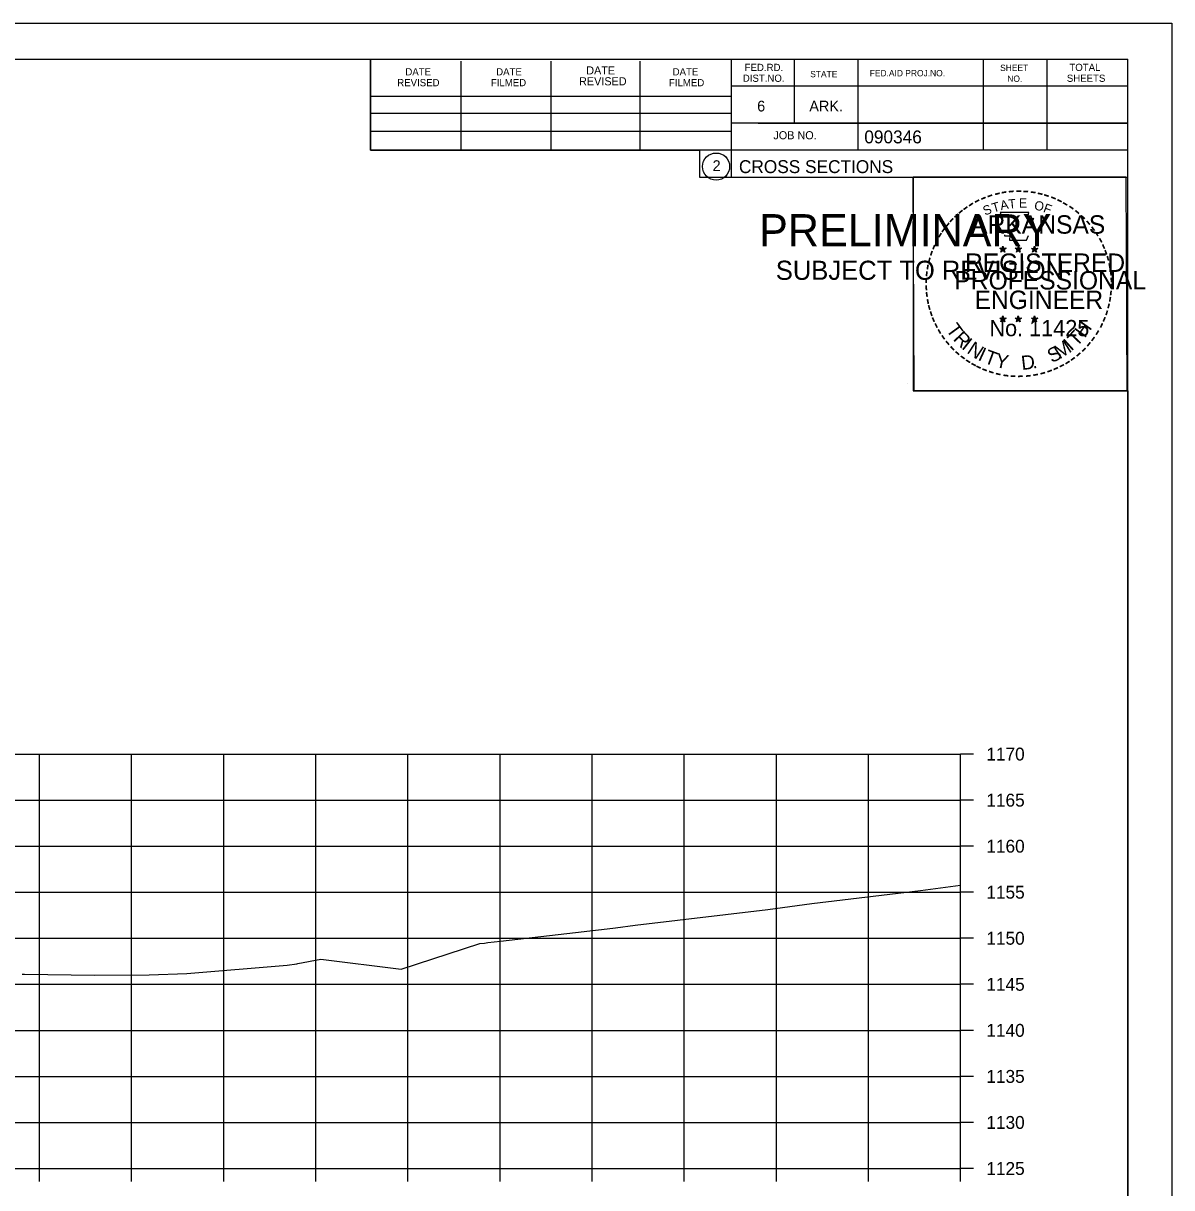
# Model space of a CAD drawing. Extents: x 1368971 to 1374497, y 378717 to 381839.
# Drawn here: x 1370598.7 to 1370723.4, y 381087.3 to 381213.8 of the extents above; entities that cross this region are included whole.
import ezdxf

# ---------------------------------------------------------------- set-up
doc = ezdxf.new("R2010")
doc.units = 0
for name, color, linetype in [('R_Axis', 7, 'Continuous'), ('R_Axis Annot', 7, 'Continuous'), ('R_Border', 7, 'Continuous'), ('R_Border PE', 7, 'Continuous'), ('R_Border Prem', 7, 'Continuous'), ('R_Exist Surface', 7, 'Continuous'), ('R_Grid', 7, 'Continuous'), ('R_No Plot', 7, 'Continuous')]:
    doc.layers.add(name, color=color, linetype=linetype)

msp = doc.modelspace()

# ---------------------------------------------------------------- linework, layer by layer
at = {"layer": 'R_Axis'}
for p, q in [((1370700.47, 381089.43), (1370700.47, 381134.43)), ((1370701.87, 381134.43), (1370700.47, 381134.43)), ((1370701.87, 381129.43), (1370700.47, 381129.43)), ((1370701.87, 381124.43), (1370700.47, 381124.43)), ((1370701.87, 381119.43), (1370700.47, 381119.43)), ((1370701.87, 381114.43), (1370700.47, 381114.43)), ((1370701.87, 381109.43), (1370700.47, 381109.43)), ((1370701.87, 381104.43), (1370700.47, 381104.43)), ((1370701.87, 381099.43), (1370700.47, 381099.43)), ((1370701.87, 381094.43), (1370700.47, 381094.43)), ((1370420.47, 381089.43), (1370700.47, 381089.43)), ((1370600.47, 381088.03), (1370600.47, 381089.43)), ((1370610.47, 381088.03), (1370610.47, 381089.43)), ((1370620.47, 381088.03), (1370620.47, 381089.43)), ((1370630.47, 381088.03), (1370630.47, 381089.43)), ((1370640.47, 381088.03), (1370640.47, 381089.43)), ((1370650.47, 381088.03), (1370650.47, 381089.43)), ((1370660.47, 381088.03), (1370660.47, 381089.43)), ((1370670.47, 381088.03), (1370670.47, 381089.43)), ((1370680.47, 381088.03), (1370680.47, 381089.43)), ((1370690.47, 381088.03), (1370690.47, 381089.43)), ((1370700.47, 381088.03), (1370700.47, 381089.43)), ((1370701.87, 381089.43), (1370700.47, 381089.43))]:
    msp.add_line(p, q, dxfattribs=at)
at = {"layer": 'R_Border'}
for p, q in [((1370402.47, 381209.89), (1370718.65, 381209.89)), ((1370636.39, 381200.01), (1370636.39, 381209.89)), ((1370646.25, 381200.01), (1370646.25, 381209.69)), ((1370656.01, 381200.01), (1370656.01, 381209.69)), ((1370665.69, 381200.01), (1370665.69, 381209.69)), ((1370675.55, 381209.89), (1370675.55, 381197.09)), ((1370682.39, 381209.89), (1370682.39, 381202.95)), ((1370689.33, 381209.89), (1370689.33, 381200.01)), ((1370702.91, 381209.89), (1370702.91, 381200.01)), ((1370709.85, 381209.89), (1370709.85, 381200.01)), ((1370718.65, 381004.43), (1370718.65, 381209.89)), ((1370718.65, 381206.95), (1370675.55, 381206.95)), ((1370718.65, 381206.97), (1370718.65, 381206.97)), ((1370636.39, 381205.87), (1370675.55, 381205.87)), ((1370636.39, 381204.01), (1370675.55, 381204.01)), ((1370718.65, 381202.95), (1370675.55, 381202.95)), ((1370678.51, 381202.95), (1370718.65, 381202.95)), ((1370636.39, 381200.01), (1370636.39, 381202.07)), ((1370636.39, 381202.07), (1370675.55, 381202.07)), ((1370718.65, 381200.01), (1370636.39, 381200.01)), ((1370675.55, 381197.09), (1370718.65, 381197.09))]:
    msp.add_line(p, q, dxfattribs=at)
msp.add_circle((1370673.93, 381198.23), 1.47, dxfattribs=at)
at = {"layer": 'R_Border PE'}
for p, q in [((1370704.73, 381189.35), (1370705.08, 381189.24)), ((1370704.73, 381189.35), (1370704.98, 381189.3)), ((1370704.73, 381189.35), (1370704.97, 381189.23)), ((1370704.86, 381188.94), (1370705.08, 381189.24)), ((1370704.86, 381188.94), (1370704.99, 381189.18)), ((1370704.86, 381188.94), (1370705.08, 381189.16)), ((1370705.08, 381189.6), (1370705.04, 381189.35)), ((1370705.08, 381189.24), (1370705.08, 381189.6)), ((1370705.08, 381189.6), (1370705.13, 381189.35)), ((1370705.43, 381189.35), (1370705.08, 381189.24)), ((1370705.29, 381188.94), (1370705.08, 381189.24)), ((1370705.29, 381188.94), (1370705.08, 381189.15)), ((1370705.43, 381189.35), (1370705.14, 381189.3)), ((1370705.29, 381188.94), (1370705.16, 381189.23)), ((1370705.43, 381189.35), (1370705.22, 381189.25)), ((1370706.4, 381189.35), (1370706.75, 381189.24)), ((1370706.4, 381189.35), (1370706.65, 381189.3)), ((1370706.4, 381189.35), (1370706.64, 381189.23)), ((1370706.53, 381188.94), (1370706.75, 381189.24)), ((1370706.53, 381188.94), (1370706.66, 381189.18)), ((1370706.53, 381188.94), (1370706.75, 381189.16)), ((1370706.75, 381189.6), (1370706.71, 381189.35)), ((1370706.75, 381189.24), (1370706.75, 381189.6)), ((1370706.75, 381189.6), (1370706.8, 381189.35)), ((1370707.1, 381189.35), (1370706.75, 381189.24)), ((1370706.96, 381188.94), (1370706.75, 381189.24)), ((1370706.96, 381188.94), (1370706.75, 381189.15)), ((1370707.1, 381189.35), (1370706.81, 381189.3)), ((1370706.96, 381188.94), (1370706.83, 381189.23)), ((1370707.1, 381189.35), (1370706.89, 381189.25)), ((1370708.16, 381189.34), (1370708.51, 381189.22)), ((1370708.16, 381189.34), (1370708.42, 381189.29)), ((1370708.16, 381189.34), (1370708.4, 381189.21)), ((1370708.3, 381188.93), (1370708.51, 381189.22)), ((1370708.3, 381188.93), (1370708.42, 381189.17)), ((1370708.3, 381188.93), (1370708.51, 381189.14)), ((1370708.51, 381189.59), (1370708.47, 381189.34)), ((1370708.51, 381189.22), (1370708.51, 381189.59)), ((1370708.51, 381189.59), (1370708.56, 381189.34)), ((1370708.86, 381189.34), (1370708.51, 381189.22)), ((1370708.73, 381188.93), (1370708.51, 381189.22)), ((1370708.73, 381188.93), (1370708.51, 381189.14)), ((1370708.86, 381189.34), (1370708.57, 381189.29)), ((1370708.73, 381188.93), (1370708.59, 381189.22)), ((1370708.86, 381189.34), (1370708.66, 381189.23)), ((1370704.73, 381181.77), (1370705.08, 381181.66)), ((1370704.73, 381181.77), (1370704.98, 381181.73)), ((1370704.73, 381181.77), (1370704.96, 381181.65)), ((1370704.86, 381181.37), (1370705.08, 381181.66)), ((1370704.86, 381181.37), (1370704.99, 381181.61)), ((1370704.86, 381181.37), (1370705.07, 381181.58)), ((1370705.08, 381182.03), (1370705.03, 381181.78)), ((1370705.29, 381181.37), (1370705.07, 381181.58)), ((1370705.08, 381181.66), (1370705.08, 381182.03)), ((1370705.08, 381182.03), (1370705.12, 381181.78)), ((1370705.42, 381181.77), (1370705.08, 381181.66)), ((1370705.29, 381181.37), (1370705.08, 381181.66)), ((1370705.42, 381181.77), (1370705.14, 381181.73)), ((1370705.29, 381181.37), (1370705.15, 381181.66)), ((1370705.42, 381181.77), (1370705.22, 381181.67)), ((1370706.4, 381181.77), (1370706.74, 381181.66)), ((1370706.4, 381181.77), (1370706.65, 381181.73)), ((1370706.4, 381181.77), (1370706.63, 381181.65)), ((1370706.53, 381181.37), (1370706.74, 381181.66)), ((1370706.53, 381181.37), (1370706.65, 381181.61)), ((1370706.53, 381181.37), (1370706.74, 381181.58)), ((1370706.74, 381182.03), (1370706.7, 381181.78)), ((1370706.74, 381181.66), (1370706.74, 381182.03)), ((1370706.74, 381182.03), (1370706.79, 381181.78)), ((1370707.09, 381181.77), (1370706.74, 381181.66)), ((1370706.96, 381181.37), (1370706.74, 381181.66)), ((1370706.96, 381181.37), (1370706.74, 381181.58)), ((1370707.09, 381181.77), (1370706.81, 381181.73)), ((1370706.96, 381181.37), (1370706.82, 381181.66)), ((1370707.09, 381181.77), (1370706.89, 381181.67)), ((1370708.16, 381181.76), (1370708.51, 381181.65)), ((1370708.16, 381181.76), (1370708.42, 381181.72)), ((1370708.16, 381181.76), (1370708.4, 381181.64)), ((1370708.3, 381181.36), (1370708.51, 381181.65)), ((1370708.3, 381181.36), (1370708.42, 381181.6)), ((1370708.3, 381181.36), (1370708.51, 381181.57)), ((1370708.51, 381182.02), (1370708.47, 381181.77)), ((1370708.51, 381181.65), (1370708.51, 381182.02)), ((1370708.51, 381182.02), (1370708.56, 381181.77)), ((1370708.86, 381181.76), (1370708.51, 381181.65)), ((1370708.72, 381181.36), (1370708.51, 381181.65)), ((1370708.72, 381181.36), (1370708.51, 381181.57)), ((1370708.86, 381181.76), (1370708.57, 381181.72)), ((1370708.72, 381181.36), (1370708.59, 381181.65)), ((1370708.86, 381181.76), (1370708.65, 381181.66))]:
    msp.add_line(p, q, dxfattribs=at)
for points in [[(1370704.77, 381193.23), (1370705.04, 381192.4)], [(1370708.28, 381192.3), (1370708.42, 381192.59), (1370707.74, 381192.56), (1370707.89, 381193.23), (1370704.77, 381193.23)], [(1370705.26, 381190.8), (1370705.26, 381190.72), (1370705.83, 381190.7), (1370705.77, 381190.22), (1370707.64, 381190.22), (1370707.84, 381190.76)], [(1370705.08, 381189.6), (1370705.29, 381188.94), (1370704.73, 381189.35), (1370705.43, 381189.35), (1370704.86, 381188.94), (1370705.08, 381189.6)], [(1370706.75, 381189.6), (1370706.96, 381188.94), (1370706.4, 381189.35), (1370707.1, 381189.35), (1370706.53, 381188.94), (1370706.75, 381189.6)], [(1370708.51, 381189.59), (1370708.73, 381188.93), (1370708.16, 381189.34), (1370708.86, 381189.34), (1370708.3, 381188.93), (1370708.51, 381189.59)], [(1370705.08, 381182.03), (1370705.29, 381181.37), (1370704.73, 381181.77), (1370705.42, 381181.77), (1370704.86, 381181.37), (1370705.08, 381182.03)], [(1370706.74, 381182.03), (1370706.96, 381181.37), (1370706.4, 381181.77), (1370707.09, 381181.77), (1370706.53, 381181.37), (1370706.74, 381182.03)], [(1370708.51, 381182.02), (1370708.72, 381181.36), (1370708.16, 381181.76), (1370708.86, 381181.76), (1370708.3, 381181.36), (1370708.51, 381182.02)]]:
    msp.add_lwpolyline(points, dxfattribs=at)
for centre, radius in [((1370705.08, 381189.24), 0.172), ((1370705.08, 381189.24), 0.145), ((1370705.08, 381189.24), 0.116), ((1370705.08, 381189.24), 0.0991), ((1370705.08, 381189.24), 0.0747), ((1370705.08, 381189.24), 0.0495), ((1370705.08, 381189.24), 0.0296), ((1370706.75, 381189.24), 0.172), ((1370706.75, 381189.24), 0.145), ((1370706.75, 381189.24), 0.116), ((1370706.75, 381189.24), 0.0991), ((1370706.75, 381189.24), 0.0747), ((1370706.75, 381189.24), 0.0495), ((1370706.75, 381189.24), 0.0296), ((1370708.51, 381189.22), 0.172), ((1370708.51, 381189.22), 0.145), ((1370708.51, 381189.22), 0.116), ((1370708.51, 381189.22), 0.0991), ((1370708.51, 381189.22), 0.0747), ((1370708.51, 381189.22), 0.0495), ((1370708.51, 381189.22), 0.0296), ((1370705.07, 381181.66), 0.172), ((1370705.07, 381181.66), 0.145), ((1370705.07, 381181.66), 0.116), ((1370705.07, 381181.66), 0.0991), ((1370705.07, 381181.66), 0.0747), ((1370705.07, 381181.66), 0.0495), ((1370705.07, 381181.66), 0.0296), ((1370706.74, 381181.66), 0.172), ((1370706.74, 381181.66), 0.145), ((1370706.74, 381181.66), 0.116), ((1370706.74, 381181.66), 0.0991), ((1370706.74, 381181.66), 0.0747), ((1370706.74, 381181.66), 0.0495), ((1370706.74, 381181.66), 0.0296), ((1370708.51, 381181.65), 0.172), ((1370708.51, 381181.65), 0.145), ((1370708.51, 381181.65), 0.116), ((1370708.51, 381181.65), 0.0991), ((1370708.51, 381181.65), 0.0747), ((1370708.51, 381181.65), 0.0495), ((1370708.51, 381181.65), 0.0296)]:
    msp.add_circle(centre, radius, dxfattribs=at)
at = {"layer": 'R_Exist Surface'}
msp.add_lwpolyline([(1370598.59, 381110.54), (1370598.83, 381110.53), (1370606.44, 381110.41), (1370612.37, 381110.47), (1370616.48, 381110.61), (1370627.35, 381111.52), (1370628.4, 381111.65), (1370628.53, 381111.69), (1370631.03, 381112.17), (1370639.73, 381111.09), (1370648.29, 381113.86), (1370648.77, 381113.9), (1370649.14, 381113.97), (1370650.53, 381114.1), (1370662.11, 381115.44), (1370663.01, 381115.56), (1370665.13, 381115.84), (1370679.55, 381117.55), (1370684.32, 381118.19), (1370696.14, 381119.61), (1370700.47, 381120.2)], dxfattribs=at)
at = {"layer": 'R_Grid'}
for p, q in [((1370420.47, 381134.43), (1370700.47, 381134.43)), ((1370600.47, 381089.43), (1370600.47, 381134.43)), ((1370610.47, 381089.43), (1370610.47, 381134.43)), ((1370620.47, 381089.43), (1370620.47, 381134.43)), ((1370630.47, 381089.43), (1370630.47, 381134.43)), ((1370640.47, 381089.43), (1370640.47, 381134.43)), ((1370650.47, 381089.43), (1370650.47, 381134.43)), ((1370660.47, 381089.43), (1370660.47, 381134.43)), ((1370670.47, 381089.43), (1370670.47, 381134.43)), ((1370680.47, 381089.43), (1370680.47, 381134.43)), ((1370690.47, 381089.43), (1370690.47, 381134.43)), ((1370700.47, 381089.43), (1370700.47, 381134.43)), ((1370420.47, 381129.43), (1370700.47, 381129.43)), ((1370420.47, 381124.43), (1370700.47, 381124.43)), ((1370420.47, 381119.43), (1370700.47, 381119.43)), ((1370420.47, 381114.43), (1370700.47, 381114.43)), ((1370420.47, 381109.43), (1370700.47, 381109.43)), ((1370420.47, 381104.43), (1370700.47, 381104.43)), ((1370420.47, 381099.43), (1370700.47, 381099.43)), ((1370420.47, 381094.43), (1370700.47, 381094.43)), ((1370420.47, 381089.43), (1370700.47, 381089.43))]:
    msp.add_line(p, q, dxfattribs=at)
at = {"layer": 'R_No Plot'}
for p, q in [((1370390.07, 381213.79), (1370723.4, 381213.79)), ((1370694.68, 381174.64), (1370694.68, 381174.64))]:
    msp.add_line(p, q, dxfattribs=at)
for points in [[(1370390.06, 381213.79), (1370723.4, 381213.79), (1370723.4, 381000.45), (1370390.06, 381000.45)], [(1370636.39, 381209.89), (1370636.39, 381200.01), (1370672.12, 381200.01), (1370672.12, 381197.09), (1370695.32, 381197.09), (1370695.32, 381173.88), (1370718.65, 381173.88), (1370718.65, 381004.43), (1370402.47, 381004.43), (1370402.47, 381209.89)], [(1370695.32, 381197.12), (1370718.42, 381197.12), (1370718.53, 381173.88), (1370695.43, 381173.88)]]:
    msp.add_lwpolyline(points, close=True, dxfattribs=at)

# ---------------------------------------------------------------- texts
at = {"layer": 'R_Axis Annot'}
for s, p in [('1170', (1370703.27, 381133.73)), ('1165', (1370703.27, 381128.73)), ('1160', (1370703.27, 381123.73)), ('1155', (1370703.27, 381118.73)), ('1150', (1370703.27, 381113.73)), ('1145', (1370703.27, 381108.73)), ('1140', (1370703.27, 381103.73)), ('1135', (1370703.27, 381098.73)), ('1130', (1370703.27, 381093.73)), ('1125', (1370703.27, 381088.73))]:
    msp.add_text(s, height=1.4, dxfattribs=at).set_placement(p)
at = {"layer": 'R_Border'}
for s, height, p in [('DATE', 0.879, (1370659.83, 381208.23)), ('FED.RD.', 0.782, (1370677.03, 381208.61)), ('SHEET', 0.684, (1370704.77, 381208.61)), ('TOTAL', 0.782, (1370712.29, 381208.61)), ('DATE', 0.782, (1370640.19, 381208.13)), ('DATE', 0.782, (1370650.05, 381208.13)), ('REVISED', 0.879, (1370659.05, 381207.05)), ('DATE', 0.782, (1370669.21, 381208.13)), ('DIST.NO.', 0.782, (1370676.83, 381207.43)), ('STATE', 0.684, (1370684.15, 381207.93)), ('FED.AID PROJ.NO.', 0.684, (1370690.61, 381208.03)), ('NO.', 0.684, (1370705.55, 381207.43)), ('SHEETS', 0.782, (1370712.01, 381207.43)), ('REVISED', 0.782, (1370639.31, 381206.95)), ('FILMED', 0.782, (1370649.47, 381206.95)), ('FILMED', 0.782, (1370668.81, 381206.95)), ('6', 1.17, (1370678.39, 381204.21)), ('ARK.', 1.172, (1370684.05, 381204.21)), ('JOB NO.', 0.879, (1370680.15, 381201.19)), ('2', 1.17, (1370673.55, 381197.74)), ('CROSS SECTIONS', 1.4, (1370676.41, 381197.52))]:
    msp.add_text(s, height=height, dxfattribs=at).set_placement(p)
msp.add_text('090346', height=1.4, rotation=360, dxfattribs=at).set_placement((1370690.02, 381200.75))
at = {"layer": 'R_Border PE'}
for s, height, rotation, p in [('-', 1.6, 19.1761, (1370703.52, 381194.35)), ('-', 1.6, 13.6301, (1370704.27, 381194.59)), ('-', 1.6, 10.2193, (1370704.95, 381194.76)), ('-', 1.6, 5.8968, (1370705.68, 381194.87)), ('-', 1.6, 0.1862, (1370706.45, 381194.94)), ('-', 1.6, 357.743, (1370707.17, 381194.92)), ('-', 1.6, 352.1617, (1370707.92, 381194.87)), ('-', 1.6, 347.2049, (1370708.63, 381194.75)), ('-', 1.6, 342.3362, (1370709.27, 381194.6)), ('-', 1.6, 36.2317, (1370701.08, 381193)), ('-', 1.6, 34.0636, (1370701.66, 381193.4)), ('-', 1.6, 28.7918, (1370702.25, 381193.77)), ('-', 1.6, 24.3072, (1370702.89, 381194.08)), ('S', 1, 21.594, (1370703.13, 381192.9)), ('T', 1, 16.4036, (1370704.04, 381193.23)), ('A', 1, 11.2132, (1370704.87, 381193.49)), ('T', 1, 6.0228, (1370705.72, 381193.65)), ('E', 1, 0.8323, (1370706.82, 381193.76)), ('O', 1, 350.4515, (1370708.42, 381193.55)), ('F', 1, 340.0707, (1370709.38, 381193.32)), ('-', 1.6, 337.8551, (1370710, 381194.38)), ('-', 1.6, 334.1211, (1370710.64, 381194.11)), ('-', 1.6, 329.6409, (1370711.21, 381193.82)), ('-', 1.6, 325.8627, (1370711.86, 381193.46)), ('-', 1.6, 42.9622, (1370700.17, 381192.21)), ('-', 1.6, 38.9507, (1370700.6, 381192.62)), ('-', 1.6, 320.5297, (1370712.47, 381193.04)), ('-', 1.6, 315.5786, (1370713.07, 381192.55)), ('-', 1.6, 54.2325, (1370698.9, 381190.68)), ('-', 1.6, 50.6142, (1370699.32, 381191.24)), ('-', 1.6, 48.423, (1370699.72, 381191.73)), ('-', 1.6, 309.8797, (1370713.64, 381192)), ('-', 1.6, 306.6522, (1370714.16, 381191.4)), ('-', 1.6, 62.8713, (1370698.27, 381189.53)), ('-', 1.6, 58.0706, (1370698.58, 381190.15)), ('-', 1.4, 303.6753, (1370714.65, 381190.83)), ('-', 1.6, 299.6684, (1370714.97, 381190.22)), ('-', 1.6, 72.3945, (1370697.79, 381188.29)), ('-', 1.6, 67.7743, (1370698.01, 381188.92)), ('-', 1.6, 294.6628, (1370715.29, 381189.61)), ('-', 1.6, 290.5728, (1370715.55, 381189.03)), ('-', 1.6, 75.461, (1370697.59, 381187.58)), ('-', 1.6, 285.1233, (1370715.78, 381188.45)), ('-', 1.6, 280.5493, (1370715.98, 381187.71)), ('-', 1.6, 85.1863, (1370697.38, 381186.18)), ('-', 1.6, 81.2013, (1370697.46, 381186.87)), ('-', 1.6, 276.5962, (1370716.14, 381186.94)), ('-', 1.6, 94.1959, (1370697.39, 381184.75)), ('-', 1.6, 89.0622, (1370697.36, 381185.47)), ('-', 1.6, 274.3301, (1370716.2, 381186.22)), ('-', 1.6, 269.9407, (1370716.24, 381185.59)), ('-', 1.6, 98.9479, (1370697.47, 381184.08)), ('-', 1.6, 101.7149, (1370697.6, 381183.35)), ('-', 1.6, 260.9953, (1370716.15, 381184.27)), ('-', 1.6, 263.5172, (1370716.22, 381184.92)), ('-', 1.6, 105.4578, (1370697.76, 381182.75)), ('-', 1.6, 252.8681, (1370715.86, 381182.87)), ('-', 1.6, 255.7626, (1370716.04, 381183.59)), ('-', 1.6, 109.0874, (1370697.98, 381182.12)), ('-', 1.6, 114.0643, (1370698.23, 381181.53)), ('T', 1.54, 306.0406, (1370698.84, 381180.5)), ('H', 1.54, 54.6088, (1370713.96, 381179.54)), ('-', 1.6, 247.8887, (1370715.63, 381182.2)), ('-', 1.6, 115.7288, (1370698.54, 381180.91)), ('-', 1.6, 120.4471, (1370698.89, 381180.32)), ('R', 1.54, 314.005, (1370699.6, 381179.45)), ('T', 1.54, 46.6444, (1370713.07, 381178.59)), ('-', 1.6, 239.0712, (1370714.98, 381180.82)), ('-', 1.6, 244.6197, (1370715.37, 381181.57)), ('-', 1.6, 125.8934, (1370699.3, 381179.76)), ('-', 1.6, 130.7181, (1370699.76, 381179.21)), ('I', 1.54, 321.9694, (1370700.5, 381178.52)), ('N', 1.54, 326.5002, (1370701.07, 381178.05)), ('M', 1.54, 32.6563, (1370711.22, 381177.27)), ('I', 1.54, 42.1136, (1370712.5, 381178.12)), ('-', 1.6, 231.2538, (1370714.14, 381179.6)), ('-', 1.6, 233.8452, (1370714.57, 381180.16)), ('-', 1.6, 134.2238, (1370700.28, 381178.67)), ('-', 1.6, 138.9338, (1370700.8, 381178.2)), ('-', 1.6, 144.6463, (1370701.36, 381177.8)), ('I', 1.54, 335.3603, (1370702.27, 381177.26)), ('T', 1.54, 339.8912, (1370702.93, 381176.94)), ('Y', 1.54, 347.8556, (1370704.15, 381176.49)), ('D', 1.54, 6.3969, (1370707.14, 381176.13)), ('S', 1.54, 26.9312, (1370710.38, 381176.86)), ('-', 1.6, 215.7363, (1370712.59, 381178.05)), ('-', 1.6, 221.0851, (1370713.14, 381178.52)), ('-', 1.6, 225.7653, (1370713.67, 381179.03)), ('-', 1.6, 148.0898, (1370701.92, 381177.42)), ('-', 1.6, 151.5704, (1370702.5, 381177.1)), ('-', 1.6, 154.6002, (1370703.02, 381176.85)), ('-', 1.6, 158.5612, (1370703.64, 381176.6)), ('.', 1.54, 13.7642, (1370708.33, 381176.26)), ('-', 1.6, 204.2516, (1370710.88, 381177)), ('-', 1.6, 207.3568, (1370711.5, 381177.32)), ('-', 1.6, 212.2491, (1370712.06, 381177.66)), ('-', 1.6, 162.7983, (1370704.33, 381176.39)), ('-', 1.6, 167.5555, (1370705.04, 381176.22)), ('-', 1.6, 173.1155, (1370705.82, 381176.11)), ('-', 1.6, 176.5183, (1370706.56, 381176.06)), ('-', 1.6, 181.5918, (1370707.31, 381176.08)), ('-', 1.6, 185.8167, (1370708.12, 381176.15)), ('-', 1.6, 191.2858, (1370708.85, 381176.29)), ('-', 1.6, 195.4743, (1370709.58, 381176.48)), ('-', 1.6, 200.7184, (1370710.26, 381176.73))]:
    msp.add_text(s, height=height, rotation=rotation, dxfattribs=at).set_placement(p)
for s, height, p in [('ARKANSAS', 2, (1370701.62, 381190.94)), ('DWB', 0.01, (1370705.07, 381189.23)), ('DWB', 0.01, (1370706.74, 381189.23)), ('DWB', 0.01, (1370708.5, 381189.22)), ('REGISTERED', 2, (1370700.95, 381186.79)), ('PROFESSIONAL', 2, (1370699.8, 381184.88)), ('ENGINEER', 2, (1370701.99, 381182.76)), ('No. 11425', 1.757, (1370703.61, 381179.81)), ('DWB', 0.01, (1370705.06, 381181.66)), ('DWB', 0.01, (1370706.73, 381181.66)), ('DWB', 0.01, (1370708.5, 381181.65))]:
    msp.add_text(s, height=height, dxfattribs=at).set_placement(p)
at = {"layer": 'R_Border Prem'}
for s, height, p in [('PRELIMINARY', 3.5, (1370678.6, 381189.56)), ('DWB', 0.01, (1370679.34, 381191.4)), ('SUBJECT TO REVISION', 2.0751, (1370680.41, 381185.93))]:
    msp.add_text(s, height=height, dxfattribs=at).set_placement(p)

doc.saveas('drawing.dxf')
